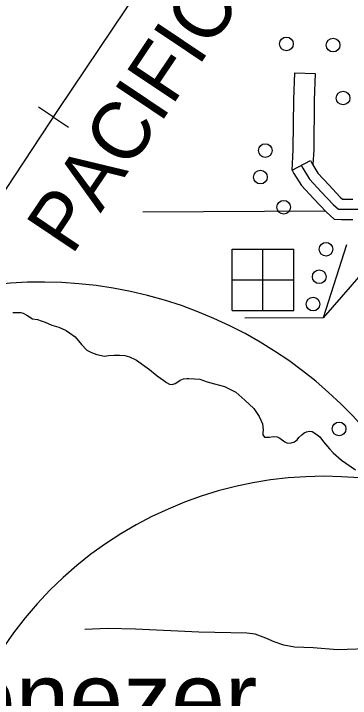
# Model space of a CAD drawing. Extents: x 22866 to 28196, y 1324810 to 1328105.
# Drawn here: x 25592.4 to 25651.5, y 1325814.2 to 1325934.5 of the extents above; entities that cross this region are included whole.
import ezdxf

# ---------------------------------------------------------------- set-up
doc = ezdxf.new("R2010")
doc.units = 0
for name, color, linetype in [('Level 24', 7, 'Continuous'), ('Level 32', 7, 'Continuous'), ('Level 35', 7, 'Continuous'), ('Level 4', 7, 'Continuous'), ('Level 40', 7, 'Continuous'), ('Level 45', 7, 'Continuous'), ('Level 46', 7, 'Continuous'), ('Level 56', 7, 'Continuous'), ('Level 57', 7, 'Continuous'), ('Level 63', 7, 'Continuous')]:
    doc.layers.add(name, color=color, linetype=linetype)

msp = doc.modelspace()

# ---------------------------------------------------------------- linework, layer by layer
at = {"layer": 'Level 32'}
for points in [[(25636.63, 1325824.8), (25634.74, 1325825.5), (25633.31, 1325825.64), (25624.86, 1325825.86), (25613.76, 1325826.34), (25608.87, 1325826.45), (25604.84, 1325826.3)], [(25665.58, 1325822.84), (25655.96, 1325822.97), (25649.23, 1325822.75), (25644.94, 1325823.11), (25641.65, 1325823.22), (25639.78, 1325823.55), (25638.13, 1325824.14), (25636.63, 1325824.8)]]:
    msp.add_lwpolyline(points, dxfattribs=at)
at = {"layer": 'Level 35'}
for points in [[(25592.23, 1325882.02), (25592.99, 1325882.02), (25593.62, 1325882.02), (25594.01, 1325881.89), (25594.69, 1325881.52), (25595.66, 1325880.87), (25596.55, 1325880.74), (25597.2, 1325880.55), (25597.88, 1325880.32), (25599.03, 1325879.79), (25600.26, 1325879.43), (25601.59, 1325878.82), (25602.16, 1325878.41), (25603.16, 1325877.71), (25604.25, 1325876.4), (25605.22, 1325875.4), (25606, 1325874.96), (25606.97, 1325874.59), (25608.33, 1325874.33), (25608.99, 1325874.41), (25610, 1325874.49), (25611, 1325874.49), (25611.86, 1325874.46), (25612.67, 1325874.23), (25613.95, 1325873.6), (25616.2, 1325871.98), (25617.58, 1325870.89), (25618.71, 1325870.05), (25619.2, 1325869.68), (25619.75, 1325869.42), (25620.17, 1325869.37), (25620.72, 1325869.5), (25621.19, 1325869.84), (25621.58, 1325870.13), (25622.18, 1325870.34), (25622.76, 1325870.39), (25623.1, 1325870.39), (25624.14, 1325870.36), (25625.03, 1325870.26), (25626.31, 1325869.81), (25627.65, 1325869.45), (25629.39, 1325868.98), (25631.35, 1325867.98), (25632.95, 1325866.62), (25634.52, 1325865.15), (25635.48, 1325863.7), (25636.03, 1325862.42), (25636.16, 1325861.37), (25636.13, 1325860.87), (25636.13, 1325860.51), (25636.4, 1325860.11), (25636.87, 1325860.09), (25637.29, 1325860.09), (25637.91, 1325860.19), (25638.64, 1325860.14), (25639.12, 1325859.9), (25640, 1325859.25), (25640.47, 1325859.04), (25641.1, 1325859.07), (25641.7, 1325859.25), (25642.15, 1325859.64), (25642.44, 1325860.01), (25642.98, 1325860.51)], [(25642.98, 1325860.51), (25643.35, 1325860.85), (25643.77, 1325861.05), (25644.32, 1325861.13), (25644.79, 1325861.08), (25645.42, 1325860.69), (25646.1, 1325860.16), (25646.78, 1325859.25), (25647.85, 1325858.07), (25648.47, 1325857.35), (25649.91, 1325856.06), (25652.39, 1325854.38)]]:
    msp.add_lwpolyline(points, dxfattribs=at)
at = {"layer": 'Level 4'}
msp.add_lwpolyline([(25647.08, 1325899.81), (25615.03, 1325899.63)], dxfattribs=at)
at = {"layer": 'Level 40'}
for q in [(25596.7, 1325918.06), (25601.98, 1325914.56)]:
    msp.add_line((25599.34, 1325916.31), q, dxfattribs=at)
msp.add_lwpolyline([(25492.71, 1325755.52), (25496.31, 1325761.34), (25500.34, 1325767.54), (25504.76, 1325774.59), (25516.78, 1325792.11), (25526.44, 1325807.02), (25536.83, 1325822.38), (25545.04, 1325834.64), (25558.16, 1325854.38), (25568.88, 1325870.46), (25579.1, 1325885.61), (25587.97, 1325899.18), (25600.25, 1325917.68), (25612.11, 1325935.34), (25615.88, 1325940.99), (25624.6, 1325954.01), (25629.96, 1325961.87), (25634.64, 1325968.94)], dxfattribs=at)
at = {"layer": 'Level 45'}
msp.add_line((25641.28, 1325907.01), (25644.46, 1325908.7), dxfattribs=at)
for points in [[(25587.97, 1325899.18), (25600.25, 1325917.68), (25612.11, 1325935.34), (25615.88, 1325940.99), (25624.6, 1325954.01)], [(25642.87, 1325907.86), (25643.14, 1325907.34), (25644.33, 1325905.41)], [(25644.46, 1325908.7), (25644.71, 1325908.23), (25645.77, 1325906.49), (25647.69, 1325904.4), (25649.72, 1325902.27), (25650.1, 1325901.93), (25651.91, 1325901.93)], [(25641.28, 1325907.01), (25641.58, 1325906.44), (25642.88, 1325904.32), (25645.06, 1325901.94), (25647.22, 1325899.67), (25648.65, 1325898.41), (25649.91, 1325898.33), (25651.91, 1325898.33)], [(25644.33, 1325905.41), (25646.38, 1325903.17), (25648.47, 1325900.97), (25649.38, 1325900.16), (25649.97, 1325900.13), (25657, 1325900.13), (25666.01, 1325900.09), (25672.04, 1325900.07)]]:
    msp.add_lwpolyline(points, dxfattribs=at)
at = {"layer": 'Level 46'}
for points in [[(25641.28, 1325907.01), (25641.36, 1325909.36), (25641.45, 1325910.69), (25641.55, 1325919.39), (25641.73, 1325924.12), (25645.32, 1325923.99)], [(25645.32, 1325923.99), (25645.15, 1325919.3), (25645.05, 1325910.55), (25644.87, 1325907.97)]]:
    msp.add_lwpolyline(points, dxfattribs=at)
at = {"layer": 'Level 56'}
for centre in [(25640.26, 1325929.18), (25648.45, 1325928.96), (25650.22, 1325919.67), (25636.55, 1325910.45), (25635.69, 1325905.77), (25639.78, 1325900.49), (25647.21, 1325893.11), (25646.03, 1325888.27), (25644.93, 1325883.47), (25649.51, 1325861.54)]:
    msp.add_circle(centre, 1.2, dxfattribs=at)
at = {"layer": 'Level 57'}
for p, q in [((25630.74, 1325882.33), (25630.74, 1325893.13)), ((25630.74, 1325893.13), (25641.54, 1325893.13)), ((25636.14, 1325882.33), (25636.14, 1325893.13)), ((25641.54, 1325882.33), (25641.54, 1325893.13)), ((25650.83, 1325893.9), (25646.7, 1325881.04)), ((25656.13, 1325891.94), (25651.43, 1325886.49)), ((25630.74, 1325887.73), (25641.54, 1325887.73)), ((25651.43, 1325886.49), (25646.7, 1325881.04)), ((25630.74, 1325882.33), (25641.54, 1325882.33)), ((25646.7, 1325881.04), (25632.98, 1325881.01))]:
    msp.add_line(p, q, dxfattribs=at)
at = {"layer": 'Level 63'}
for centre, radius, start in [((25597.17, 1325811.83), 75.5, 213.9903), ((25646.75, 1325785.63), 67.58, 333.5402)]:
    msp.add_arc(centre, radius, start, 146.4237, dxfattribs=at)

# ---------------------------------------------------------------- texts
at = {"layer": 'Level 24'}
msp.add_text('Ebenezer', height=12.674, dxfattribs=at).set_placement((25562.56, 1325807.93))
at = {"layer": 'Level 40'}
msp.add_text('PACIFIC RR.', height=10.1394, rotation=56.2185, dxfattribs=at).set_placement((25602.56, 1325891.84))

doc.saveas('drawing.dxf')
